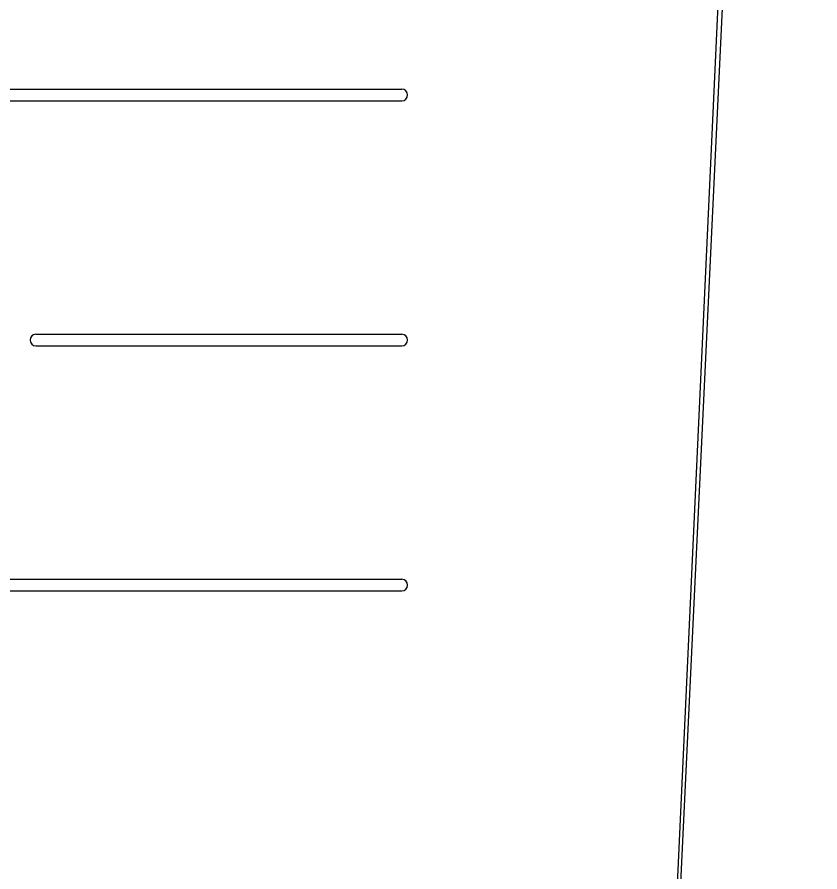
# Model space of a CAD drawing. Extents: x -264205 to -263659, y -1242401 to -1242060.
# Drawn here: x -263793.673 to -263790.229, y -1242208.664 to -1242204.997 of the extents above; entities that cross this region are included whole.
import ezdxf

# ---------------------------------------------------------------- set-up
doc = ezdxf.new("R2010")
doc.units = 0
doc.layers.add('KFA_SO_10-1_PLACHTY', color=7, linetype='Continuous')
doc.layers.add('SITUACIA_DSP_2D', color=7, linetype='Continuous')

msp = doc.modelspace()

# ---------------------------------------------------------------- linework, layer by layer
at = {"layer": 'KFA_SO_10-1_PLACHTY'}
msp.add_line((-263790.262, -1242196.192), (-263791.751, -1242228.358), dxfattribs=at)
msp.add_lwpolyline([(-263791.76, -1242228.35), (-263790.229, -1242196.189)], dxfattribs=at)
at = {"layer": 'SITUACIA_DSP_2D'}
for p, q in [((-263794.3419, -1242205.3065), (-263792.0227, -1242205.3065)), ((-263794.3419, -1242205.3565), (-263792.0227, -1242205.3565)), ((-263793.5919, -1242206.3576), (-263792.0227, -1242206.3576)), ((-263793.5919, -1242206.4076), (-263792.0227, -1242206.4076)), ((-263794.3419, -1242207.4087), (-263792.0227, -1242207.4087)), ((-263794.3419, -1242207.4587), (-263792.0227, -1242207.4587))]:
    msp.add_line(p, q, dxfattribs=at)
for centre, start, end in [((-263792.0227, -1242205.3315), 270, 90), ((-263793.5919, -1242206.3826), 90, 180), ((-263792.0227, -1242206.3826), 0, 90), ((-263793.5919, -1242206.3826), 180, 270), ((-263792.0227, -1242206.3826), 270, 0), ((-263792.0227, -1242207.4337), 270, 90)]:
    msp.add_arc(centre, 0.025, start, end, dxfattribs=at)

doc.saveas('drawing.dxf')
